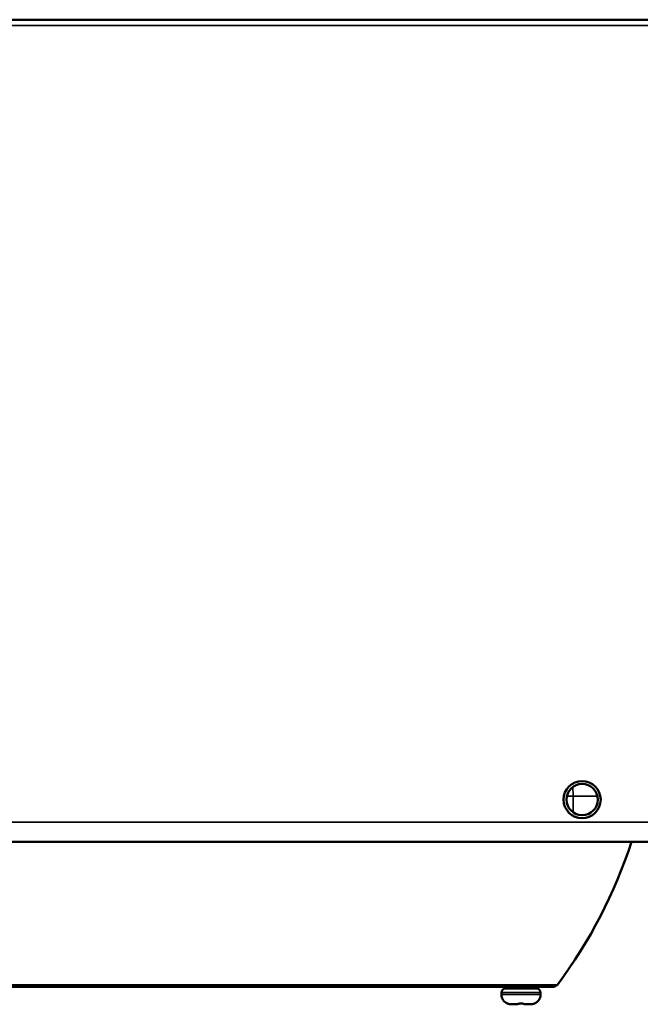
# Model space of a CAD drawing. Header units: millimetres. Extents: x 50 to 3176, y 50 to 2109.
# Tile 410 of 656: x 1097 to 1161, y 1607 to 1708. Entities that reach past the tile are written whole.
import ezdxf

# ---------------------------------------------------------------- set-up
doc = ezdxf.new("R2010")
doc.units = ezdxf.units.MM
doc.header["$LTSCALE"] = 10
doc.layers.add('Visible (ISO)', color=7, linetype='Continuous', lineweight=50)
doc.layers.add('Visible Narrow (ISO)', color=7, linetype='Continuous', lineweight=35)

msp = doc.modelspace()

# ---------------------------------------------------------------- linework, layer by layer
at = {"layer": 'Visible (ISO)'}
for p, q in [((1012.953, 1708.0616), (1362.953, 1708.0616)), ((1362.953, 1624.0616), (1012.953, 1624.0616)), ((1152.0244, 1609.2416), (1033.8815, 1609.2416)), ((1150.303, 1609.0416), (1147.103, 1609.0416)), ((1147.453, 1609.0416), (1147.453, 1609.2416)), ((1149.953, 1609.0416), (1149.953, 1609.2416)), ((1146.703, 1608.6416), (1146.703, 1608.4416)), ((1150.703, 1608.6416), (1150.703, 1608.4416)), ((1147.7661, 1607.4416), (1147.7662, 1607.4416)), ((1147.7662, 1607.4416), (1148.353, 1607.4416)), ((1149.053, 1607.4416), (1149.6397, 1607.4416))]:
    msp.add_line(p, q, dxfattribs=at)
for radius in [1.9, 1.6]:
    msp.add_circle((1154.953, 1628.3616), radius, dxfattribs=at)
for centre, radius, start, end in [((1112.2666, 1639.5644), 50.2, 323.125527, 342.01176), ((1147.103, 1608.6416), 0.4, 90, 180), ((1150.303, 1608.6416), 0.4, 0, 90), ((1152.0244, 1609.7416), 0.5, 270, 323.079558), ((1147.703, 1608.4416), 1, 180, 248.381762), ((1149.703, 1608.4416), 1, 291.618238, 0), ((1147.353, 1607.5584), 0.05, 248.38181, 275.254178), ((1148.353, 1607.4916), 0.05, 269.993301, 348.489748), ((1149.053, 1607.4916), 0.05, 191.510581, 270.006596), ((1150.053, 1607.5584), 0.05, 264.745949, 291.61819)]:
    msp.add_arc(centre, radius, start, end, dxfattribs=at)
for centre, major_axis, ratio, start_param, end_param in [((1147.9442, 1608.9698), (-0.5723, -1.4543), 0.82045304, 0.31220782, 0.31228732), ((1149.6408, 1608.5395), (0.9192, 0.6011), 0.99955495, 4.13246409, 4.13249338)]:
    msp.add_ellipse(centre, major_axis=major_axis, ratio=ratio, start_param=start_param, end_param=end_param, dxfattribs=at)
for points, knots in [([(1147.5952, 1607.4548), (1147.5662, 1607.4594), (1147.537, 1607.465), (1147.483, 1607.4766), (1147.4575, 1607.4827), (1147.4135, 1607.4939), (1147.3942, 1607.4991), (1147.3725, 1607.5048), (1147.3666, 1607.5063), (1147.3573, 1607.5087), (1147.3538, 1607.5095), (1147.35, 1607.5104), (1147.3489, 1607.5105), (1147.3489, 1607.5105)], [0, 0, 0, 0, 0.0088090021, 0.0088090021, 0.0174470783, 0.0174470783, 0.0259002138, 0.0259002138, 0.0297555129, 0.0297555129, 0.0332452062, 0.0332452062, 0.0354884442, 0.0354884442, 0.0354884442, 0.0354884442]), ([(1147.5952, 1607.4548), (1147.5662, 1607.4593), (1147.537, 1607.4649), (1147.4831, 1607.4766), (1147.4576, 1607.4827), (1147.4135, 1607.4939), (1147.3942, 1607.4991), (1147.3725, 1607.5048), (1147.3666, 1607.5063), (1147.3602, 1607.5079), (1147.3588, 1607.5083), (1147.3575, 1607.5086)], [0, 0, 0, 0, 0.0087989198, 0.0087989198, 0.0174374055, 0.0174374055, 0.0258914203, 0.0258914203, 0.0297495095, 0.0297495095, 0.0309400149, 0.0309400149, 0.0309400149, 0.0309400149]), ([(1147.7661, 1607.4416), (1147.7547, 1607.4416), (1147.7432, 1607.4417), (1147.7204, 1607.4424), (1147.7089, 1607.443), (1147.6861, 1607.4444), (1147.6747, 1607.4453), (1147.6519, 1607.4474), (1147.6405, 1607.4486), (1147.6178, 1607.4514), (1147.6065, 1607.453), (1147.5952, 1607.4548)], [1.570505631, 1.570505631, 1.570505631, 1.570505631, 1.601520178, 1.601520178, 1.632534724, 1.632534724, 1.663549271, 1.663549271, 1.694563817, 1.694563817, 1.725578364, 1.725578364, 1.725578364, 1.725578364]), ([(1148.6015, 1607.5099), (1148.5788, 1607.5106), (1148.5558, 1607.5101), (1148.5132, 1607.5072), (1148.493, 1607.5048), (1148.457, 1607.4986), (1148.4406, 1607.4947), (1148.414, 1607.4868), (1148.4034, 1607.4825), (1148.3946, 1607.478), (1148.3928, 1607.4769), (1148.3919, 1607.4762), (1148.3918, 1607.4762), (1148.3918, 1607.4762)], [0, 0, 0, 0, 0.0068084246, 0.0068084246, 0.0134579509, 0.0134579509, 0.0202414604, 0.0202414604, 0.0271484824, 0.0271484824, 0.0301577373, 0.0301577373, 0.0310495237, 0.0310495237, 0.0310495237, 0.0310495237]), ([(1148.6015, 1607.5099), (1148.5788, 1607.5106), (1148.5558, 1607.5101), (1148.5133, 1607.5072), (1148.4931, 1607.5048), (1148.457, 1607.4986), (1148.4407, 1607.4948), (1148.417, 1607.4877), (1148.4082, 1607.4844), (1148.402, 1607.4816)], [0, 0, 0, 0, 0.00680182, 0.00680182, 0.013453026, 0.013453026, 0.0202337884, 0.0202337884, 0.0256223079, 0.0256223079, 0.0256223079, 0.0256223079]), ([(1148.703, 1607.5084), (1148.6962, 1607.5084), (1148.6894, 1607.5084), (1148.6759, 1607.5085), (1148.6691, 1607.5086), (1148.6556, 1607.5087), (1148.6488, 1607.5088), (1148.6353, 1607.5091), (1148.6285, 1607.5092), (1148.615, 1607.5095), (1148.6082, 1607.5097), (1148.6015, 1607.5099)], [1.570767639, 1.570767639, 1.570767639, 1.570767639, 1.5766792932, 1.5766792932, 1.5825909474, 1.5825909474, 1.5885026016, 1.5885026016, 1.5944142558, 1.5944142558, 1.60032591, 1.60032591, 1.60032591, 1.60032591]), ([(1148.8044, 1607.5099), (1148.7977, 1607.5097), (1148.7909, 1607.5095), (1148.7774, 1607.5092), (1148.7706, 1607.5091), (1148.7571, 1607.5088), (1148.7503, 1607.5087), (1148.7368, 1607.5086), (1148.73, 1607.5085), (1148.7165, 1607.5084), (1148.7097, 1607.5084), (1148.703, 1607.5084)], [1.5412165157, 1.5412165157, 1.5412165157, 1.5412165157, 1.5471483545, 1.5471483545, 1.5530801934, 1.5530801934, 1.5590120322, 1.5590120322, 1.5649438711, 1.5649438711, 1.5708757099, 1.5708757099, 1.5708757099, 1.5708757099]), ([(1149.0141, 1607.4762), (1149.0141, 1607.4762), (1149.0139, 1607.4764), (1149.0121, 1607.4775), (1149.0096, 1607.4789), (1149.0013, 1607.4829), (1148.9944, 1607.4856), (1148.9753, 1607.492), (1148.9618, 1607.4956), (1148.9294, 1607.5023), (1148.9097, 1607.5053), (1148.8677, 1607.5093), (1148.845, 1607.5103), (1148.8163, 1607.5102), (1148.8104, 1607.5101), (1148.8044, 1607.5099)], [0.007262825, 0.007262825, 0.007262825, 0.007262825, 0.0087377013, 0.0087377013, 0.0120131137, 0.0120131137, 0.0167187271, 0.0167187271, 0.0228572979, 0.0228572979, 0.029711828, 0.029711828, 0.0365632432, 0.0365632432, 0.0383407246, 0.0383407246, 0.0383407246, 0.0383407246]), ([(1149.8107, 1607.4548), (1149.7994, 1607.453), (1149.7881, 1607.4514), (1149.7654, 1607.4486), (1149.754, 1607.4474), (1149.7312, 1607.4453), (1149.7198, 1607.4444), (1149.6969, 1607.443), (1149.6855, 1607.4424), (1149.6626, 1607.4417), (1149.6512, 1607.4416), (1149.6397, 1607.4416)], [1.416024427, 1.416024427, 1.416024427, 1.416024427, 1.447047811, 1.447047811, 1.478071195, 1.478071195, 1.509094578, 1.509094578, 1.540117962, 1.540117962, 1.571141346, 1.571141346, 1.571141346, 1.571141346]), ([(1150.057, 1607.5105), (1150.057, 1607.5105), (1150.0566, 1607.5105), (1150.0546, 1607.5101), (1150.0522, 1607.5095), (1150.0438, 1607.5075), (1150.0364, 1607.5056), (1150.0159, 1607.5002), (1150.0014, 1607.4963), (1149.9664, 1607.4872), (1149.9449, 1607.4819), (1149.8975, 1607.4709), (1149.8706, 1607.4653), (1149.8326, 1607.4584), (1149.8217, 1607.4565), (1149.8107, 1607.4548)], [0.0104697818, 0.0104697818, 0.0104697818, 0.0104697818, 0.011845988, 0.011845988, 0.0148215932, 0.0148215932, 0.019888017, 0.019888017, 0.0266210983, 0.0266210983, 0.0343355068, 0.0343355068, 0.0426735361, 0.0426735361, 0.046004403, 0.046004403, 0.046004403, 0.046004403]), ([(1150.0484, 1607.5086), (1150.0431, 1607.5073), (1150.0359, 1607.5055), (1150.0157, 1607.5001), (1150.0012, 1607.4962), (1149.9662, 1607.4872), (1149.9447, 1607.4818), (1149.8972, 1607.4709), (1149.8704, 1607.4652), (1149.8325, 1607.4584), (1149.8216, 1607.4565), (1149.8107, 1607.4548)], [0.0150290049, 0.0150290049, 0.0150290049, 0.0150290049, 0.0199107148, 0.0199107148, 0.0266413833, 0.0266413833, 0.0343555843, 0.0343555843, 0.0426950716, 0.0426950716, 0.0459984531, 0.0459984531, 0.0459984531, 0.0459984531])]:
    msp.add_open_spline(points, degree=3, knots=knots, dxfattribs=at)
at = {"layer": 'Visible Narrow (ISO)'}
for p, q in [((1362.953, 1707.4616), (1012.953, 1707.4616)), ((1154.0043, 1629.65), (1154.0307, 1628.7057)), ((1153.3904, 1628.7057), (1154.0307, 1628.7057)), ((1154.0307, 1627.0541), (1154.0307, 1628.7057)), ((1012.953, 1626.0616), (1362.953, 1626.0616)), ((1092.9519, 1609.4412), (1152.4242, 1609.4412)), ((1146.703, 1608.6416), (1150.703, 1608.6416)), ((1150.703, 1608.4416), (1146.703, 1608.4416)), ((1147.3345, 1607.5119), (1147.3344, 1607.5135)), ((1147.5952, 1607.4549), (1147.5952, 1607.4548)), ((1149.8107, 1607.4549), (1149.8107, 1607.4548)), ((1150.0715, 1607.5135), (1150.0714, 1607.5119))]:
    msp.add_line(p, q, dxfattribs=at)
for centre, major_axis, ratio, start_param, end_param in [((1147.353, 1607.5599), (-0.05, 0.0009), 0.9995645, 1.209303, 1.57079633), ((1147.9442, 1608.9698), (-0.5723, -1.4543), 0.82045304, 0.18032398, 0.31220782), ((1148.3953, 1608.9787), (-0.0423, -1.5371), 0.0140259, 6.15200012, 6.28326719), ((1148.353, 1607.5042), (0.0427, -0.0257), 0.99442441, 5.20954886, 6.28318531), ((1149.053, 1607.5042), (-0.0427, -0.0257), 0.99442642, 0, 1.07338446), ((1149.0103, 1608.9744), (-0.0427, 1.5328), 0.01407111, 3.14151444, 3.27295788), ((1149.6408, 1608.5395), (0.9192, 0.6011), 0.99955496, 4.13248644, 4.28879692), ((1150.053, 1607.5599), (-0.0464, -0.0186), 0.99968433, 1.20928912, 1.57079633)]:
    msp.add_ellipse(centre, major_axis=major_axis, ratio=ratio, start_param=start_param, end_param=end_param, dxfattribs=at)
for points, knots in [([(1156.5171, 1628.6982), (1156.2263, 1628.699), (1155.9344, 1628.6999), (1155.2823, 1628.7018), (1154.9216, 1628.7029), (1154.3841, 1628.7046), (1154.2074, 1628.7052), (1154.0307, 1628.7057)], [0.846162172, 0.846162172, 0.846162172, 0.846162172, 0.900507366, 0.900507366, 0.967307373, 0.967307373, 1, 1, 1, 1]), ([(1147.3344, 1607.5135), (1147.3343, 1607.514), (1147.3355, 1607.514), (1147.3383, 1607.5135), (1147.3389, 1607.5134), (1147.3395, 1607.5133), (1147.3402, 1607.5132), (1147.3428, 1607.5126), (1147.3464, 1607.5118), (1147.3508, 1607.5107), (1147.3531, 1607.5102), (1147.3557, 1607.5095), (1147.3584, 1607.5088), (1147.3646, 1607.5072), (1147.3718, 1607.5053), (1147.38, 1607.5031), (1147.3824, 1607.5025), (1147.3848, 1607.5018), (1147.3874, 1607.5012), (1147.3972, 1607.4985), (1147.4084, 1607.4955), (1147.421, 1607.4922), (1147.423, 1607.4917), (1147.4249, 1607.4912), (1147.4269, 1607.4907), (1147.4368, 1607.4882), (1147.4475, 1607.4855), (1147.4588, 1607.4827), (1147.4646, 1607.4813), (1147.4705, 1607.4799), (1147.4765, 1607.4785), (1147.4908, 1607.4751), (1147.5056, 1607.4718), (1147.5211, 1607.4685), (1147.5249, 1607.4677), (1147.5288, 1607.4669), (1147.5327, 1607.4662), (1147.551, 1607.4624), (1147.5703, 1607.4588), (1147.5905, 1607.4556), (1147.5921, 1607.4554), (1147.5936, 1607.4551), (1147.5952, 1607.4549)], [0, 0, 0, 0, 0.11912497, 0.11912497, 0.11912497, 0.14285714, 0.14285714, 0.14285714, 0.23600636, 0.23600636, 0.23600636, 0.28571429, 0.28571429, 0.28571429, 0.39685497, 0.39685497, 0.39685497, 0.42857143, 0.42857143, 0.42857143, 0.55247229, 0.55247229, 0.55247229, 0.57142857, 0.57142857, 0.57142857, 0.66567994, 0.66567994, 0.66567994, 0.71428571, 0.71428571, 0.71428571, 0.82888385, 0.82888385, 0.82888385, 0.85714286, 0.85714286, 0.85714286, 0.98973704, 0.98973704, 0.98973704, 1, 1, 1, 1]), ([(1148.3505, 1607.4549), (1148.3506, 1607.4577), (1148.352, 1607.4607), (1148.3555, 1607.4646), (1148.3562, 1607.4653), (1148.3598, 1607.4687), (1148.3636, 1607.4714), (1148.3707, 1607.4755), (1148.3733, 1607.4768), (1148.3812, 1607.4806), (1148.3871, 1607.4832), (1148.3982, 1607.4874), (1148.403, 1607.4891), (1148.4182, 1607.4939), (1148.4293, 1607.4969), (1148.4439, 1607.5002), (1148.4468, 1607.5008), (1148.4621, 1607.504), (1148.4752, 1607.5063), (1148.4918, 1607.5085), (1148.4946, 1607.5088), (1148.509, 1607.5105), (1148.5211, 1607.5116), (1148.5389, 1607.5127), (1148.5446, 1607.513), (1148.5649, 1607.5139), (1148.5792, 1607.514), (1148.5961, 1607.5136), (1148.5988, 1607.5136), (1148.6016, 1607.5135)], [0.000000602, 0.000000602, 0.000000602, 0.000000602, 0.117776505, 0.117776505, 0.142857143, 0.142857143, 0.239315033, 0.239315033, 0.285714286, 0.285714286, 0.370721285, 0.370721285, 0.428571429, 0.428571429, 0.543676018, 0.543676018, 0.571428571, 0.571428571, 0.69002258, 0.69002258, 0.714285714, 0.714285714, 0.811343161, 0.811343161, 0.857142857, 0.857142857, 0.976474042, 0.976474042, 1, 1, 1, 1]), ([(1148.703, 1607.5119), (1148.6916, 1607.5119), (1148.6689, 1607.512), (1148.6351, 1607.5125), (1148.6127, 1607.5131), (1148.6016, 1607.5135)], [0, 0, 0, 0, 0.333333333, 0.666666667, 0.999976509, 0.999976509, 0.999976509, 0.999976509]), ([(1148.8043, 1607.5135), (1148.7932, 1607.5131), (1148.7708, 1607.5125), (1148.737, 1607.512), (1148.7143, 1607.5119), (1148.703, 1607.5119)], [0.000022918, 0.000022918, 0.000022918, 0.000022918, 0.333333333, 0.666666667, 0.999988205, 0.999988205, 0.999988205, 0.999988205]), ([(1148.8043, 1607.5135), (1148.8189, 1607.514), (1148.8335, 1607.514), (1148.8513, 1607.5134), (1148.8543, 1607.5133), (1148.8692, 1607.5127), (1148.8812, 1607.5119), (1148.8988, 1607.5102), (1148.9046, 1607.5096), (1148.9237, 1607.5073), (1148.9362, 1607.5054), (1148.951, 1607.5025), (1148.954, 1607.5019), (1148.9692, 1607.4987), (1148.9809, 1607.4958), (1148.9935, 1607.4921), (1148.9954, 1607.4915), (1149.0051, 1607.4884), (1149.0124, 1607.4857), (1149.0225, 1607.4816), (1149.0259, 1607.4801), (1149.0353, 1607.4755), (1149.0406, 1607.4725), (1149.0462, 1607.4685), (1149.0475, 1607.4674), (1149.0525, 1607.4628), (1149.0546, 1607.4595), (1149.0553, 1607.4559), (1149.0554, 1607.4554), (1149.0554, 1607.4549)], [0, 0, 0, 0, 0.118776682, 0.118776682, 0.142857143, 0.142857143, 0.237495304, 0.237495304, 0.285714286, 0.285714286, 0.39935092, 0.39935092, 0.428571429, 0.428571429, 0.549229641, 0.549229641, 0.571428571, 0.571428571, 0.662927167, 0.662927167, 0.714285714, 0.714285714, 0.818002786, 0.818002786, 0.857142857, 0.857142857, 0.979040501, 0.979040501, 0.999999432, 0.999999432, 0.999999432, 0.999999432]), ([(1149.8107, 1607.4549), (1149.8291, 1607.4577), (1149.8469, 1607.4609), (1149.8667, 1607.4648), (1149.8694, 1607.4654), (1149.8869, 1607.4689), (1149.901, 1607.472), (1149.9192, 1607.4761), (1149.9236, 1607.4771), (1149.9391, 1607.4807), (1149.9501, 1607.4834), (1149.9667, 1607.4876), (1149.9728, 1607.4891), (1149.9911, 1607.4938), (1150.0024, 1607.4968), (1150.0148, 1607.5001), (1150.017, 1607.5007), (1150.0289, 1607.5039), (1150.0372, 1607.5062), (1150.0457, 1607.5084), (1150.047, 1607.5087), (1150.0537, 1607.5104), (1150.0583, 1607.5115), (1150.0634, 1607.5127), (1150.0649, 1607.513), (1150.0695, 1607.5139), (1150.0712, 1607.514), (1150.0715, 1607.5136), (1150.0716, 1607.5135), (1150.0715, 1607.5135)], [0, 0, 0, 0, 0.12283444, 0.12283444, 0.14285714, 0.14285714, 0.25098535, 0.25098535, 0.28571429, 0.28571429, 0.37518738, 0.37518738, 0.42857143, 0.42857143, 0.54439316, 0.54439316, 0.57142857, 0.57142857, 0.69027473, 0.69027473, 0.71428571, 0.71428571, 0.81215988, 0.81215988, 0.85714286, 0.85714286, 0.98131443, 0.98131443, 1, 1, 1, 1])]:
    msp.add_open_spline(points, degree=3, knots=knots, dxfattribs=at)

doc.saveas('drawing.dxf')
